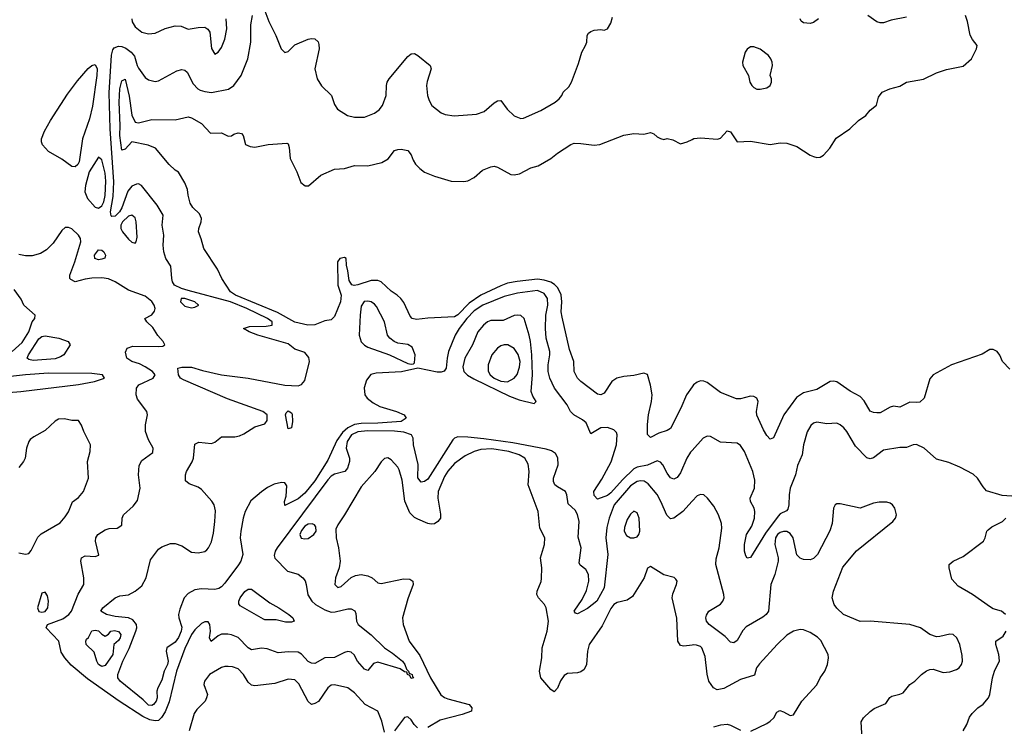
# Model space of a CAD drawing. Header units: inches. Extents: x 2001573 to 2220545, y 644482 to 846830.
# Tile 492 of 656: x 2125956 to 2131877, y 771078 to 775325. Entities that reach past the tile are written whole.
import ezdxf

# ---------------------------------------------------------------- set-up
doc = ezdxf.new("R2010")
doc.units = ezdxf.units.IN
doc.header["$MEASUREMENT"] = 0
doc.layers.add('C1727', color=7, linetype='Continuous')
doc.layers.add('C1737', color=7, linetype='Continuous')

msp = doc.modelspace()

# ---------------------------------------------------------------- linework, layer by layer
at = {"layer": 'C1727', "color": 5}
for points, elevation in [([(2127417.3, 775410), (2127454.2, 775314.2), (2127496.9, 775230), (2127527.4, 775150), (2127550, 775128), (2127570, 775134), (2127610, 775174.9), (2127690, 775208), (2127710, 775213), (2127730, 775210.6), (2127750, 775191), (2127755.8, 775175.8), (2127757, 775150), (2127731.7, 775030), (2127744.2, 774970), (2127770, 774928), (2127830.2, 774870.2), (2127850, 774814.8), (2127867.4, 774787.4), (2127927.3, 774750), (2127970, 774740.2), (2128030, 774738.3), (2128090, 774763.7), (2128117.2, 774782.8), (2128138.2, 774810), (2128158.9, 774870), (2128160.9, 774930), (2128166.4, 774950), (2128178.8, 774970), (2128290, 775103.7), (2128310, 775120.3), (2128330, 775121.3), (2128350.2, 775110.2), (2128423.7, 775050), (2128431.1, 775030), (2128406.5, 774953.5), (2128403.2, 774930), (2128409.4, 774869.4), (2128419.1, 774839.1), (2128435.3, 774810), (2128490, 774765.7), (2128515.6, 774755.6), (2128567.8, 774747.8), (2128703.7, 774756.3), (2128750, 774772.9), (2128810, 774826.3), (2128830, 774838.3), (2128850, 774838.7), (2128887.9, 774787.9), (2128930, 774746.5), (2128970, 774731.8), (2128986.6, 774733.4), (2129090, 774779), (2129176.9, 774830), (2129199.6, 774850), (2129216.2, 774870), (2129223.7, 774890), (2129257.5, 774922.5), (2129274.7, 774950), (2129317.4, 775062.6), (2129336.9, 775130), (2129359.3, 775170), (2129366, 775190), (2129369.2, 775230), (2129376.5, 775243.5), (2129390, 775254.8), (2129410, 775262.8), (2129450, 775266.8), (2129470, 775262.8), (2129490, 775271), (2129510, 775304.7), (2129520.5, 775339.5)], 240), ([(2130000, 772736.3), (2129990, 772725.1), (2129968.4, 772690), (2129930, 772601.3), (2129910, 772572.6), (2129890, 772563.1), (2129870, 772572.4), (2129850, 772599.8), (2129824.4, 772650), (2129810, 772666.6), (2129790, 772674.4), (2129732.4, 772647.6), (2129670, 772635.4), (2129650, 772624.9), (2129580.7, 772559.3), (2129510, 772481.2), (2129490, 772465.6), (2129430, 772443.7), (2129410, 772464.5), (2129408.8, 772490), (2129456.3, 772563.7), (2129512.9, 772667.1), (2129545.4, 772770), (2129549.7, 772830), (2129544.4, 772844.4), (2129530, 772859.7), (2129490, 772874.8), (2129450, 772871.9), (2129390, 772836.9), (2129362, 772902), (2129340.6, 772920.6), (2129289.2, 772950), (2129268.5, 772970), (2129247.9, 773010), (2129171.4, 773111.4), (2129144.5, 773170), (2129135, 773210), (2129134.5, 773250), (2129144.3, 773310), (2129143.2, 773330), (2129122.6, 773410), (2129117.9, 773470), (2129120.7, 773550), (2129132.8, 773610), (2129130.4, 773650), (2129110, 773679.5), (2129070, 773696.6), (2128950, 773681.7), (2128870, 773661.8), (2128741.8, 773610), (2128690, 773575.1), (2128644.2, 773530), (2128599.1, 773470), (2128575.7, 773430), (2128534.4, 773330), (2128526.1, 773290), (2128521.3, 773230), (2128508, 773212), (2128490, 773206.4), (2128467.2, 773207.2), (2128350, 773229.7), (2128251.8, 773208.2), (2128099.1, 773200.9), (2128068.1, 773191.9), (2128042.1, 773157.9), (2128028.5, 773111.5), (2128031.3, 773070), (2128044.8, 773050), (2128081.4, 773021.4), (2128121.2, 773001.2), (2128221.7, 772970), (2128268.7, 772950), (2128280.5, 772930), (2128250.1, 772909.9), (2128110, 772899.3), (2128010, 772898.7), (2127970, 772891.4), (2127928.3, 772871.7), (2127896.6, 772843.4), (2127863.4, 772796.6), (2127810, 772677.7), (2127730, 772552.9), (2127670, 772478.9), (2127630, 772446), (2127550, 772406), (2127548.8, 772428.8), (2127559, 772461), (2127563.2, 772523.2), (2127550, 772541.6), (2127530, 772544.3), (2127487, 772533), (2127447, 772513), (2127410, 772488.4), (2127346.6, 772433.4), (2127311.1, 772370), (2127300.1, 772330), (2127285.1, 772250), (2127282.5, 772210), (2127298.2, 772110), (2127285.5, 772070), (2127271.4, 772048.6), (2127190, 771939.2), (2127170, 771916.3), (2127154.1, 771905.9), (2127130, 771899.9), (2127050, 771904.3), (2127010, 771897.8), (2126970, 771876.8), (2126945.2, 771850), (2126918.3, 771781.6), (2126911.6, 771750), (2126912.9, 771730), (2126930, 771674.8), (2126926.4, 771650), (2126910, 771612.5), (2126890, 771584.7), (2126840.9, 771550), (2126836.9, 771530), (2126848.3, 771470), (2126845.1, 771450), (2126825, 771410), (2126810, 771355.6), (2126786.2, 771310), (2126781.2, 771290), (2126782.6, 771250), (2126776.3, 771230), (2126759.6, 771210), (2126750, 771203.2), (2126730, 771205.2), (2126698, 771238), (2126560.7, 771350), (2126546.2, 771370), (2126546.5, 771390), (2126575.9, 771470), (2126613.3, 771546.7), (2126653.6, 771650), (2126660.2, 771670), (2126658.7, 771690), (2126637.1, 771717.1), (2126610, 771729.3), (2126530, 771738.3), (2126477, 771750), (2126444.2, 771770), (2126455.6, 771790), (2126530, 771850.3), (2126557.6, 771862.4), (2126610, 771868.6), (2126650, 771890.7), (2126690, 771922.6), (2126716.4, 771970), (2126742, 772078), (2126790, 772142), (2126810, 772156.5), (2126863.5, 772176.5), (2126890, 772177.2), (2126930, 772162.6), (2126990, 772124.6), (2127030, 772119.8), (2127070, 772129.4), (2127081.4, 772138.6), (2127092.3, 772150), (2127110, 772186.7), (2127121.9, 772238.1), (2127130.3, 772310), (2127132.6, 772372.6), (2127124.5, 772410), (2127111.6, 772431.6), (2127050, 772501.8), (2127030, 772514.8), (2126974.5, 772534.5), (2126953.1, 772553.1), (2126952.6, 772590), (2126958.5, 772610), (2126993, 772667), (2127000.7, 772690), (2127010, 772774.8), (2127033.4, 772786.6), (2127110, 772777), (2127130, 772786.4), (2127170, 772818.4), (2127250, 772818), (2127276.9, 772823.1), (2127304.8, 772835.2), (2127370, 772878.7), (2127430, 772895.8), (2127443.7, 772916.3), (2127443.5, 772950), (2127418, 772970), (2127205.7, 773045.7), (2126940.2, 773160.2), (2126923.7, 773170), (2126911.6, 773190), (2126907.3, 773230), (2126930, 773236.8), (2126990, 773236.6), (2127055.8, 773215.8), (2127170, 773190.8), (2127330, 773171.2), (2127550, 773128.8), (2127630, 773124.2), (2127650, 773132.8), (2127670, 773157.1), (2127698.8, 773270), (2127694.5, 773294.5), (2127670, 773325.6), (2127610, 773345.4), (2127570, 773377.8), (2127388.2, 773430), (2127335.1, 773450), (2127302, 773470), (2127338, 773482), (2127437.3, 773482.7), (2127475.1, 773490), (2127473.3, 773510), (2127446, 773530), (2127322.8, 773590), (2127223.9, 773630), (2126970, 773697.1), (2126928.6, 773710), (2126886.4, 773730), (2126875.3, 773750), (2126870.7, 773770), (2126864.6, 773844.6), (2126834, 773890), (2126821.8, 773930), (2126818.6, 773970), (2126822.6, 774030), (2126813.5, 774090), (2126818.7, 774150), (2126782.5, 774210), (2126688.5, 774328.5), (2126670, 774338.4), (2126657.5, 774337.5), (2126630, 774323.9), (2126606.3, 774293.7), (2126570, 774193.8), (2126556.4, 774170), (2126530, 774143.5), (2126510, 774142.4), (2126505.9, 774145.9), (2126501.7, 774170), (2126517.2, 774262.8), (2126522.7, 774350), (2126499.6, 774670), (2126494.3, 774885.7), (2126508, 775112), (2126515.8, 775144.2), (2126524.2, 775155.8), (2126550, 775165.6), (2126570, 775164.4), (2126593.6, 775153.6), (2126625.3, 775130), (2126646.4, 775106.4), (2126661.6, 775050), (2126670, 775034), (2126710, 774978), (2126730, 774963.1), (2126770, 774954.4), (2126790, 774957.6), (2126901.8, 775018.2), (2126930, 775026.3), (2126950, 775021), (2126963.2, 775010), (2126999.1, 774939.1), (2127026.5, 774910), (2127041.9, 774901.9), (2127070, 774892.5), (2127110, 774888.1), (2127212.1, 774907.9), (2127244, 774930), (2127286.9, 774990), (2127327.6, 775090), (2127345.2, 775190), (2127345.9, 775294.1), (2127356.4, 775350)], 240), ([(2126630.5, 775330.5), (2126632.5, 775312.4), (2126650, 775281.2), (2126690, 775251), (2126730, 775240.2), (2126770, 775244.2), (2126830, 775271.5), (2126890, 775288.6), (2126927.1, 775287.1), (2126970, 775267.7), (2127030, 775278.5), (2127070, 775280.3), (2127088.2, 775268.2), (2127098.5, 775250), (2127110, 775151.3), (2127130, 775117.3), (2127150, 775130.5), (2127170, 775157.1), (2127190, 775207.3), (2127201.1, 775270), (2127198.5, 775330)], 260), ([(2130000, 773118.4), (2129965.3, 773070), (2129932.6, 772990), (2129870, 772867.8), (2129850, 772855.4), (2129800.2, 772839.8), (2129750, 772814), (2129731.5, 772831.5), (2129731.1, 772891.1), (2129738.5, 772950), (2129756.5, 773030), (2129759.9, 773070), (2129750, 773129.3), (2129731.6, 773191.6), (2129710, 773201.3), (2129650, 773185.6), (2129590, 773179.7), (2129547.3, 773170), (2129517, 773150), (2129470, 773079.7), (2129450, 773069.7), (2129430, 773073.6), (2129329.7, 773150), (2129311.3, 773170), (2129291.3, 773210), (2129288.7, 773270), (2129262.5, 773342.5), (2129217.3, 773537.3), (2129212.8, 773570), (2129215.9, 773630), (2129211.8, 773671.8), (2129192.8, 773712.8), (2129173, 773733), (2129150, 773746.7), (2129110, 773760.5), (2129070, 773766.3), (2128947.8, 773752.2), (2128890, 773740.8), (2128850, 773726.5), (2128730, 773668.5), (2128659.3, 773620.7), (2128590, 773551.6), (2128570, 773539.6), (2128410.9, 773530.9), (2128342.2, 773522.2), (2128317, 773530), (2128303.9, 773543.9), (2128265.9, 773625.9), (2128248.4, 773650), (2128226.6, 773670), (2128190, 773692.7), (2128129.4, 773749.4), (2128110, 773757.3), (2128070, 773758.1), (2127990, 773731.7), (2127968, 773728), (2127952.5, 773732.5), (2127937.2, 773757.2), (2127930, 773815.3), (2127920.5, 773850), (2127918.7, 773890), (2127910, 773896.4), (2127882, 773890), (2127866.9, 773870), (2127868.5, 773730), (2127889, 773670), (2127884.6, 773630), (2127850, 773541.2), (2127830, 773520.9), (2127790, 773515.1), (2127730, 773491.3), (2127689, 773490), (2127610, 773506.7), (2127505.7, 773565.7), (2127253.8, 773670), (2127224.4, 773690), (2127170.8, 773770), (2127146.3, 773826.3), (2127062.7, 773950), (2127047.8, 774007.8), (2127031.5, 774050), (2127032.8, 774070), (2127047.9, 774110), (2127049, 774130), (2127037.3, 774157.3), (2126996.8, 774196.8), (2126981.4, 774221.4), (2126968.1, 774270), (2126964.2, 774304.2), (2126950, 774345.2), (2126910, 774409), (2126890, 774421.2), (2126855.2, 774455.2), (2126772.9, 774552.9), (2126729, 774570), (2126630, 774590.8), (2126590, 774547), (2126570, 774541.2), (2126557.1, 774630), (2126559.3, 774690), (2126553.2, 774830), (2126559, 774910), (2126567.7, 774950), (2126570, 774957.6), (2126590, 774968), (2126613.6, 774866.4), (2126630.9, 774750.9), (2126650, 774708.8), (2126670, 774704.2), (2126750, 774726), (2126890, 774723.1), (2126970, 774740.4), (2126990, 774736), (2127050, 774700.8), (2127103.4, 774643.4), (2127170, 774644.4), (2127210, 774624.9), (2127230, 774628), (2127242.7, 774637.3), (2127270, 774645.7), (2127290, 774640.3), (2127299.5, 774630), (2127314, 774574), (2127342.3, 774562.3), (2127370, 774558.7), (2127450, 774575.8), (2127562, 774582), (2127570, 774578), (2127577.3, 774557.3), (2127582.3, 774490), (2127623, 774410), (2127646.3, 774346.3), (2127673, 774327), (2127693.1, 774326.9), (2127767.3, 774390), (2127850, 774427.6), (2127910, 774430.2), (2127970, 774448.9), (2128050, 774446.8), (2128133.7, 774466.3), (2128171.1, 774488.9), (2128210, 774538), (2128230, 774544.4), (2128250, 774546.7), (2128290, 774539.5), (2128310, 774513), (2128321.4, 774481.4), (2128337.1, 774457.1), (2128361.3, 774430), (2128390, 774408.9), (2128450, 774384.4), (2128550, 774355.5), (2128627.6, 774352.4), (2128650, 774357.1), (2128690, 774377.1), (2128740.1, 774419.9), (2128790, 774440.7), (2128810, 774444), (2128830, 774438), (2128910, 774395.3), (2128930, 774392), (2128961.7, 774398.3), (2129030, 774435.5), (2129073.6, 774446.4), (2129150, 774490.4), (2129190, 774523), (2129270, 774574), (2129290, 774582), (2129330, 774581.6), (2129410, 774570.4), (2129445.8, 774574.2), (2129590, 774630.4), (2129650, 774640.5), (2129710, 774637.3), (2129750, 774646.8), (2129770, 774638.8), (2129790, 774621), (2129810, 774611), (2129830, 774606), (2129850, 774610.8), (2129883.5, 774603.5), (2129930, 774578), (2129970, 774590.7), (2130000, 774605.4)], 220), ([(2130000, 772430.9), (2129944.4, 772370), (2129890, 772329.7), (2129870, 772325.1), (2129847, 772347), (2129812.5, 772430), (2129790, 772472.3), (2129736, 772536), (2129711.1, 772551.1), (2129690, 772554.2), (2129670, 772549.4), (2129630, 772523.7), (2129531, 772410), (2129500.7, 772330), (2129487.9, 772272.1), (2129481.2, 772210), (2129492.8, 772110), (2129470.7, 771910), (2129427.2, 771830), (2129370, 771785.3), (2129310, 771755.1), (2129297.5, 771757.5), (2129291.3, 771770), (2129339.5, 771840.5), (2129365.5, 771894.5), (2129378.5, 771950), (2129376.6, 771990), (2129361.5, 772021.5), (2129325.9, 772045.9), (2129320, 772060), (2129333.5, 772150), (2129314.7, 772214.7), (2129319.9, 772310), (2129310.9, 772350.9), (2129296.4, 772376.4), (2129254.7, 772414.7), (2129245.6, 772470), (2129237.8, 772490), (2129190, 772516.5), (2129174.6, 772530), (2129165.4, 772550), (2129166.7, 772570), (2129194, 772650), (2129192.4, 772692.4), (2129178.5, 772718.5), (2129153.9, 772733.9), (2129123, 772743), (2128921.4, 772781.4), (2128746.2, 772806.2), (2128650, 772816.2), (2128590, 772817.1), (2128570.1, 772809.9), (2128561, 772799), (2128410, 772564.1), (2128390, 772549.8), (2128370, 772545.4), (2128350.9, 772570.9), (2128351.6, 772651.6), (2128325.2, 772770), (2128321.5, 772810), (2128311.6, 772830), (2128265.5, 772845.5), (2128210, 772851.4), (2128050, 772853.8), (2127990, 772848.3), (2127952.1, 772830), (2127925.4, 772790), (2127919.6, 772750), (2127939.6, 772690), (2127939, 772670), (2127927.8, 772630), (2127910.8, 772609.2), (2127850, 772593.7), (2127830, 772581), (2127810, 772559.9), (2127505.2, 772150), (2127492.9, 772130), (2127485.6, 772105.6), (2127490, 772088.9), (2127566, 772010), (2127630, 771992.7), (2127659.5, 771970), (2127671.8, 771951.8), (2127678.5, 771930), (2127687.8, 771867.8), (2127712.2, 771830), (2127735.5, 771810), (2127790, 771777.6), (2127830, 771764.8), (2127853.8, 771766.1), (2127930, 771784.7), (2127950, 771783.9), (2127971.7, 771771.7), (2127977, 771757), (2127980.6, 771710), (2127992.3, 771690), (2128070, 771628.6), (2128149.7, 771549.7), (2128198.1, 771518.1), (2128258.3, 771470), (2128271.9, 771450), (2128281.7, 771421.7), (2128294.7, 771410), (2128298, 771398), (2128315.5, 771390), (2128317.6, 771377.6), (2128326.8, 771370), (2128310, 771366.3), (2128302.6, 771382.6), (2128287.9, 771390), (2128283.3, 771403.3), (2128270, 771406.3), (2128243.8, 771423.8), (2128110, 771464.1), (2128083.3, 771456.6), (2128050, 771413.3), (2128030, 771421.1), (2127986.6, 771470), (2127966.9, 771506.9), (2127950, 771523.9), (2127930, 771527.3), (2127910, 771521), (2127850, 771491.8), (2127790, 771489.8), (2127730, 771455.8), (2127710, 771456.8), (2127690, 771466.8), (2127650, 771512.3), (2127630, 771523.1), (2127570, 771525), (2127510, 771519.4), (2127443.5, 771543.5), (2127410, 771547.8), (2127350, 771538), (2127330, 771550.7), (2127270, 771612), (2127230, 771628.6), (2127207.2, 771632.8), (2127168.6, 771631.4), (2127150, 771622), (2127108.3, 771588.3), (2127097, 771610), (2127103.6, 771650), (2127099.5, 771690), (2127090, 771705.2), (2127070, 771705.6), (2127050, 771695.6), (2127010, 771658.9), (2126990, 771629.8), (2126950, 771546.2), (2126898.3, 771410), (2126855.3, 771224.7), (2126830, 771165.7), (2126808.4, 771131.6), (2126790, 771113.2), (2126770, 771110.5), (2126737.7, 771117.7), (2126696.8, 771136.8), (2126554.5, 771230), (2126364.4, 771364.4), (2126265.6, 771445.6), (2126227, 771490), (2126204.7, 771524.7), (2126190.6, 771590), (2126115, 771670), (2126122.6, 771690), (2126215.9, 771724.1), (2126250.7, 771749.3), (2126267.8, 771770), (2126308.1, 771871.9), (2126341.6, 771930), (2126342.4, 771970), (2126324.1, 772070), (2126327.1, 772090), (2126350, 772102.3), (2126410, 772098), (2126432.5, 772107.5), (2126411.3, 772190), (2126414.7, 772210), (2126426.3, 772230), (2126470, 772259.5), (2126493.7, 772266.3), (2126542, 772270), (2126570, 772287.7), (2126571.2, 772330), (2126581.1, 772350), (2126639.2, 772400.8), (2126664.7, 772435.2), (2126681.1, 772510), (2126669.8, 772590), (2126673.5, 772646.5), (2126690, 772674.9), (2126755.9, 772724.1), (2126759.3, 772750), (2126730, 772799.3), (2126712.8, 772850), (2126712.6, 772890), (2126724, 772950), (2126719.7, 772970), (2126665, 773045), (2126656.8, 773070), (2126657.5, 773110), (2126672.9, 773130), (2126758.2, 773170), (2126770.7, 773190), (2126755.2, 773210), (2126710, 773238.6), (2126676.1, 773256.1), (2126631, 773270), (2126600.4, 773290), (2126592.8, 773327.2), (2126601.6, 773350), (2126637.2, 773362.8), (2126790, 773360.2), (2126816.6, 773363.4), (2126829.2, 773370), (2126819.3, 773390), (2126786.2, 773426.2), (2126755.6, 773475.6), (2126721.2, 773510), (2126709, 773530), (2126750, 773551.9), (2126766.5, 773573.5), (2126769.9, 773590), (2126765, 773610), (2126751.4, 773631.4), (2126710, 773664.2), (2126610, 773699.9), (2126530, 773749.4), (2126490, 773767.2), (2126450, 773774), (2126389.3, 773770.7), (2126350, 773765.7), (2126290, 773749.9), (2126263.1, 773763.1), (2126256.8, 773770), (2126256.5, 773790), (2126286.9, 773870), (2126323.2, 773990), (2126321.2, 774010), (2126310, 774029.7), (2126270, 774067.6), (2126250, 774076.9), (2126230, 774075.1), (2126210, 774058.7), (2126157.7, 773982.3), (2126117.9, 773942.1), (2126080.3, 773919.7), (2126030, 773906.4), (2125990, 773906.3), (2125950, 773914.7)], 260), ([(2125910, 773330.5), (2125970, 773384.7), (2126011.8, 773450), (2126030, 773508.7), (2126047, 773530), (2126049.3, 773550), (2125981.2, 773610), (2125965.6, 773645.6), (2125923.2, 773703.2)], 280), ([(2125688.1, 773068.1), (2125963.7, 773090), (2126310, 773133.1), (2126406, 773150), (2126466.6, 773170), (2126453.2, 773190), (2126390, 773199.5), (2126130, 773199.9), (2125990, 773190.3), (2125828.2, 773171.8)], 280), ([(2125950, 772121.1), (2125990, 772113), (2126010, 772117.3), (2126024.4, 772135.6), (2126064.7, 772215.3), (2126085.1, 772234.9), (2126198.6, 772301.4), (2126230, 772337.1), (2126250, 772368), (2126273.5, 772426.5), (2126310, 772454), (2126340.5, 772490), (2126369.7, 772570), (2126364.5, 772670), (2126379.7, 772730), (2126382.4, 772770), (2126341.6, 772850), (2126327.5, 772887.5), (2126310, 772915.3), (2126270, 772916), (2126226.3, 772926.3), (2126190, 772924.5), (2126170, 772912), (2126110, 772856.2), (2126041.3, 772818.7), (2126018.9, 772801.1), (2126010.3, 772789.7), (2125997, 772750), (2125988.4, 772690), (2125979.3, 772670), (2125950, 772632.7)], 280), ([(2130000, 771566.8), (2129950, 771559.8), (2129930, 771564.2), (2129913.3, 771590), (2129907.2, 771727.2), (2129880.5, 771850), (2129884.7, 771875.3), (2129906.6, 771930), (2129909.2, 771950), (2129902.7, 771962.7), (2129892, 771972), (2129830, 771989.5), (2129750, 772038), (2129731.3, 772028.7), (2129710.7, 771970), (2129642.2, 771857.8), (2129610, 771836.4), (2129550, 771822.8), (2129530, 771809.8), (2129510, 771785.7), (2129458.2, 771681.8), (2129380.3, 771570), (2129371.1, 771528.9), (2129365.2, 771450), (2129350, 771418.9), (2129330, 771404.8), (2129310, 771399.3), (2129250, 771395.7), (2129230, 771384.2), (2129207.8, 771352.2), (2129190, 771307), (2129170, 771285.6), (2129150, 771298.9), (2129090, 771369.8), (2129081.5, 771410), (2129096.5, 771490), (2129098.8, 771550), (2129127.9, 771650), (2129136.5, 771710), (2129123, 771790), (2129111.3, 771810), (2129075.1, 771850), (2129066, 771870), (2129067.3, 771890), (2129091.1, 771948.9), (2129093.9, 771966.1), (2129095.4, 772030), (2129088.8, 772090), (2129112.7, 772170), (2129113.6, 772210), (2129084.4, 772270), (2129073.3, 772370), (2129012.9, 772530), (2129019.3, 772610), (2129014.1, 772654.1), (2128993.3, 772690), (2128959.2, 772710), (2128898.5, 772730), (2128794.6, 772745.4), (2128730, 772742), (2128690, 772729.9), (2128635.4, 772704.6), (2128570, 772657.4), (2128530, 772610.7), (2128510, 772578.7), (2128472.4, 772490), (2128470.7, 772450), (2128486.7, 772353.3), (2128486.3, 772330), (2128470, 772308.5), (2128450, 772295.4), (2128430, 772292.3), (2128410, 772296.4), (2128350, 772322.6), (2128330, 772333.5), (2128301.4, 772361.4), (2128271.9, 772431.9), (2128256.7, 772556.7), (2128238.8, 772618.8), (2128230, 772635.6), (2128190, 772680.5), (2128170, 772691.5), (2128150, 772686.9), (2128130, 772666.9), (2128091.1, 772610), (2128010, 772517.2), (2127910, 772349.7), (2127868.2, 772290), (2127857.3, 772262.7), (2127859.6, 772210), (2127873.7, 772150), (2127882.3, 772070), (2127876.9, 772030), (2127854.4, 771970), (2127852, 771930), (2127870, 771912), (2127890, 771918.3), (2127950, 771973.1), (2127974.6, 771985.4), (2128010, 771991.3), (2128050, 771983.1), (2128074.9, 771970), (2128110, 771941.3), (2128130, 771936.5), (2128264.6, 771964.6), (2128302.4, 771962.4), (2128320.7, 771950), (2128323, 771930), (2128290, 771845.2), (2128257.4, 771730), (2128261.1, 771690), (2128298.6, 771590), (2128363, 771503), (2128426.5, 771370), (2128488.3, 771268.3), (2128510, 771251), (2128530, 771242.7), (2128658.7, 771210), (2128676, 771190), (2128672.2, 771170), (2128617.3, 771150), (2128484.1, 771115.9), (2128410, 771070.8)], 280), ([(2128150, 771042), (2128134.4, 771110), (2128110, 771168.6), (2128033.3, 771210), (2127970, 771279.2), (2127930, 771309.8), (2127850, 771327.3), (2127830, 771324.8), (2127810, 771309.7), (2127752.4, 771227.6), (2127730, 771214.5), (2127710, 771209.8), (2127690, 771226.3), (2127634.2, 771334.2), (2127610, 771356.5), (2127570, 771362.2), (2127490, 771335.6), (2127370, 771321.3), (2127350, 771326), (2127330, 771344.2), (2127302.2, 771390), (2127270, 771423.5), (2127235.4, 771435.4), (2127210, 771438.5), (2127190, 771438.5), (2127170, 771432.4), (2127097.8, 771390), (2127066.3, 771350), (2127063.1, 771330), (2127084.4, 771270), (2127079.5, 771250), (2127070.3, 771230), (2127020.7, 771179.3), (2127004.6, 771155.4), (2126976, 771050)], 280), ([(2128349, 771069), (2128327.8, 771090), (2128310, 771118), (2128290, 771135.1), (2128270, 771131.8), (2128210, 771051.2)], 280)]:
    msp.add_lwpolyline(points, dxfattribs=dict(at, elevation=elevation))
for points, elevation in [([(2126290, 774440.8), (2126270, 774443.4), (2126210, 774486.7), (2126130, 774532.2), (2126093.4, 774573.4), (2126086.5, 774590), (2126086.9, 774610), (2126105.1, 774654.9), (2126141.4, 774718.6), (2126243.1, 774876.9), (2126302.9, 774957.1), (2126368.6, 775031.4), (2126390, 775050.2), (2126410, 775056.1), (2126421.1, 775030), (2126420.3, 774990), (2126393.8, 774806.2), (2126375.7, 774730), (2126333.5, 774610), (2126313.8, 774470), (2126306, 774454)], 240), ([(2126430, 774498), (2126373, 774410), (2126351.3, 774328.7), (2126348.3, 774290), (2126364.5, 774250), (2126410, 774198.1), (2126430, 774192.4), (2126450, 774205.4), (2126461.1, 774230), (2126470, 774268.9), (2126474.8, 774354.8), (2126470, 774402), (2126450, 774483.7)], 260), ([(2126630, 774149.8), (2126610, 774145), (2126574.4, 774110), (2126564.8, 774090), (2126564, 774070), (2126574.3, 774050), (2126610, 774006.2), (2126630, 773987.2), (2126650, 773982.6), (2126656.9, 773990), (2126662.6, 774017.4), (2126657.3, 774110), (2126650, 774134)], 260), ([(2126430, 773882.5), (2126408.6, 773890), (2126406.6, 773910), (2126430, 773942.2), (2126450, 773940.2), (2126461.5, 773930), (2126472.4, 773910), (2126468.6, 773891.4), (2126450, 773885.3)], 240), ([(2126926, 773650), (2126922, 773630), (2126950, 773604.1), (2126990, 773592.3), (2127010, 773596.5), (2127030, 773608.1), (2127032.6, 773610), (2127030, 773611.8), (2127008.6, 773630), (2126950, 773649.2)], 260), ([(2128050, 773634.3), (2128028, 773632), (2128010, 773602.4), (2128003.1, 773550), (2127998, 773430), (2128010, 773388), (2128028.7, 773368.7), (2128050, 773356.5), (2128179.7, 773310), (2128290, 773259.7), (2128310, 773253.8), (2128324.2, 773255.8), (2128330, 773262.8), (2128334.8, 773310), (2128316, 773356), (2128290, 773373.2), (2128230, 773380.1), (2128208.1, 773390), (2128181.4, 773410), (2128168.6, 773430), (2128149.9, 773510), (2128100.9, 773600.9), (2128090, 773615.5), (2128070, 773629.8)], 240), ([(2128950, 773549.8), (2128930, 773546.6), (2128863.8, 773516.2), (2128790, 773516.2), (2128770, 773509.8), (2128744.7, 773490), (2128711.2, 773448.8), (2128679.2, 773370), (2128632.2, 773290), (2128621.2, 773238.8), (2128627.3, 773210), (2128649.3, 773189.3), (2128686.3, 773166.3), (2128902.1, 773062.1), (2128959.4, 773039.4), (2129050, 773018.7), (2129061.3, 773030), (2129041.7, 773061.7), (2129031.7, 773090), (2129039.7, 773190), (2129035.9, 773310), (2129026.9, 773390), (2129019.9, 773430), (2128989.8, 773529.8), (2128970, 773547.1)], 260), ([(2126036.5, 773276.5), (2126010, 773281.8), (2126000.9, 773290), (2126008.6, 773310), (2126070, 773407.3), (2126090, 773421.3), (2126110, 773424.2), (2126190.4, 773410), (2126220.3, 773400.3), (2126247, 773390), (2126258.9, 773370), (2126221.1, 773310), (2126202, 773298), (2126170, 773287.5)], 260), ([(2128870, 773371.3), (2128850, 773365.7), (2128830, 773351.7), (2128795.4, 773310), (2128773.4, 773250), (2128773.2, 773213.2), (2128785.2, 773190), (2128809.4, 773170), (2128850, 773151.9), (2128890, 773148.3), (2128929.7, 773170), (2128947.3, 773192.7), (2128962.6, 773237.4), (2128966.2, 773270), (2128953.8, 773313.8), (2128930, 773349.8), (2128891.1, 773371.1)], 280), ([(2127570, 772866.3), (2127553.8, 772950), (2127558, 772962), (2127570, 772974.9), (2127590, 772963.1), (2127594.6, 772954.6), (2127596.6, 772910), (2127590, 772871.8)], 220), ([(2129650, 772371.2), (2129630, 772353.6), (2129610, 772320.7), (2129593.7, 772273.7), (2129592, 772250), (2129605.8, 772225.8), (2129630, 772210.4), (2129650, 772210.5), (2129670, 772217.3), (2129679.5, 772230), (2129684.7, 772250), (2129681.5, 772330), (2129670, 772360.7)], 280), ([(2127715.3, 772295.3), (2127690, 772293.6), (2127670, 772280.3), (2127650, 772255.8), (2127639.7, 772230), (2127648.3, 772208.3), (2127670, 772204), (2127690, 772207.9), (2127725.6, 772230), (2127738, 772250), (2127737.5, 772277.5), (2127729.7, 772289.7)], 280), ([(2126110, 771885.2), (2126090, 771879), (2126063.1, 771790), (2126070, 771768.5), (2126090, 771764.2), (2126110, 771768.1), (2126124.7, 771790), (2126129.6, 771829.6), (2126123.3, 771863.3)], 280), ([(2127590, 771704.5), (2127555.1, 771704.9), (2127497.9, 771717.9), (2127430, 771718), (2127421.8, 771721.8), (2127281.8, 771801.8), (2127274.1, 771814.1), (2127274.2, 771830), (2127281.8, 771850), (2127310, 771888.4), (2127330, 771902.2), (2127350, 771903.2), (2127459.7, 771819.7), (2127515.3, 771790), (2127573.7, 771750), (2127597.6, 771730), (2127607.3, 771710)], 240), ([(2126470, 771620.4), (2126490, 771632), (2126504.4, 771650), (2126525.7, 771654.3), (2126550, 771648.4), (2126564.1, 771630), (2126560.4, 771610), (2126550, 771592.9), (2126522, 771570), (2126515.7, 771510), (2126470, 771442.9), (2126450, 771438.4), (2126429.3, 771450), (2126418.9, 771470), (2126404.5, 771524.5), (2126356, 771570), (2126353.2, 771590), (2126358, 771602), (2126370, 771612), (2126388.9, 771651.1), (2126410, 771655), (2126430, 771651), (2126450, 771631.8)], 240)]:
    msp.add_lwpolyline(points, close=True, dxfattribs=dict(at, elevation=elevation))
at = {"layer": 'C1737', "color": 5}
for points, elevation in [([(2130000, 774605.4), (2130010.5, 774610.5), (2130050, 774614.9), (2130152.9, 774607.1), (2130170, 774613.4), (2130210, 774657.3), (2130230, 774650.7), (2130270, 774590.8), (2130350, 774594.4), (2130470, 774575.3), (2130530, 774585.7), (2130570, 774583.7), (2130630, 774562.4), (2130710, 774510.6), (2130730, 774502), (2130750, 774497.3), (2130770, 774498.8), (2130790, 774511), (2130827.5, 774552.5), (2130866.5, 774613.5), (2130949.2, 774670), (2131000.1, 774719.9), (2131044, 774750), (2131070, 774781), (2131109, 774811), (2131120.1, 774859.9), (2131142, 774890), (2131188, 774910), (2131250, 774924.9), (2131290, 774950.4), (2131391.6, 774968.4), (2131470, 775004.9), (2131530, 775026), (2131630, 775045.3), (2131680.9, 775090), (2131709.2, 775150), (2131713.2, 775170), (2131685.4, 775205.4), (2131671.5, 775231.5), (2131655.2, 775315.2), (2131643, 775350)], 220), ([(2130759.3, 775330), (2130730, 775307.8), (2130710, 775302.4), (2130670, 775306.6), (2130656.5, 775316.5), (2130649.3, 775330)], 220), ([(2131290, 775340.4), (2131197.3, 775322.7), (2131150, 775306.6), (2131130, 775306.3), (2131110, 775312.3), (2131056, 775350)], 220), ([(2131910, 773224), (2131866, 773270), (2131850, 773308.7), (2131835.1, 773330), (2131810, 773343.7), (2131790, 773343.7), (2131744.5, 773315.5), (2131558.9, 773250), (2131450, 773190.8), (2131430, 773166.6), (2131394.9, 773050), (2131370, 773026.9), (2131350, 773023.5), (2131310, 773026.9), (2131250, 772996.8), (2131210, 773002.3), (2131190, 772996.8), (2131130, 772963.1), (2131110, 772961.4), (2131090, 772963.5), (2131070, 772972.6), (2131034.2, 773034.2), (2131010, 773060.7), (2130950, 773092.5), (2130870, 773147.7), (2130850, 773152.8), (2130830, 773150.8), (2130750, 773102.4), (2130670, 773081.6), (2130626.6, 773053.4), (2130552.2, 772950), (2130490, 772812.3), (2130470, 772803.7), (2130450, 772825.1), (2130430, 772859.7), (2130388.9, 772948.9), (2130387, 772970), (2130397.3, 773030), (2130389.7, 773050), (2130370, 773060.6), (2130350, 773061.7), (2130290, 773046.1), (2130266.6, 773046.6), (2130170, 773083.7), (2130090, 773143.9), (2130070, 773153.2), (2130050, 773154.1), (2130030, 773146.5), (2130008.3, 773130), (2130000, 773118.4)], 220), ([(2131950, 772459.5), (2131865.4, 772465.4), (2131770, 772494), (2131750, 772517), (2131717, 772570), (2131690, 772593.6), (2131610, 772635.1), (2131543.1, 772663.1), (2131470, 772683.6), (2131394.5, 772750), (2131350, 772771.3), (2131330, 772769.6), (2131290, 772753.7), (2131250, 772754.4), (2131150, 772737.7), (2131090, 772692.6), (2131070, 772685.4), (2131050, 772692.6), (2130981.4, 772761.4), (2130930, 772849.7), (2130912, 772872), (2130890, 772889.6), (2130870, 772900.5), (2130810, 772896.3), (2130750, 772906.9), (2130730, 772900.4), (2130713.5, 772886.5), (2130692.3, 772847.7), (2130670.2, 772770), (2130661.6, 772710), (2130633.7, 772646.3), (2130621.4, 772590), (2130590.2, 772510), (2130582.7, 772470), (2130582.2, 772410), (2130575.8, 772384.2), (2130566.6, 772373.4), (2130530, 772354.4), (2130518.2, 772341.8), (2130441, 772239), (2130350, 772092.7), (2130330, 772089), (2130323, 772103), (2130314.7, 772130), (2130315.3, 772170), (2130327.4, 772230), (2130358.7, 772281.3), (2130374.2, 772330), (2130377.3, 772370), (2130372.3, 772390), (2130351.9, 772430), (2130349.9, 772450), (2130374.7, 772510), (2130377.2, 772557.2), (2130365.5, 772610), (2130315, 772730), (2130290, 772766.6), (2130270, 772779.2), (2130170, 772786.2), (2130110, 772820.7), (2130090, 772821.6), (2130065.5, 772810), (2130000, 772736.3)], 240), ([(2131025, 770970), (2131015.9, 771104.1), (2131030, 771128.7), (2131070, 771166.7), (2131094.9, 771185.1), (2131164.2, 771215.8), (2131188.3, 771251.7), (2131200.1, 771259.9), (2131250, 771270.4), (2131270, 771279.1), (2131309.4, 771330), (2131339.3, 771350), (2131379.5, 771390), (2131408.7, 771411.3), (2131430, 771419.5), (2131450, 771420.9), (2131510, 771400.7), (2131550, 771405.2), (2131590, 771419.6), (2131605.6, 771430), (2131620.4, 771450), (2131626.6, 771470), (2131624.2, 771504.2), (2131609.6, 771570), (2131591.2, 771610), (2131570, 771629.6), (2131550, 771632.3), (2131490, 771617.3), (2131470, 771616.9), (2131429.7, 771629.7), (2131374, 771670), (2131309.7, 771689.7), (2131070.3, 771709.7), (2131010, 771708.6), (2130910, 771749.7), (2130870, 771787.6), (2130853.3, 771810), (2130843, 771850), (2130849.6, 771890), (2130905.6, 772034.4), (2130988.1, 772131.9), (2131207, 772310), (2131222.7, 772330), (2131229.2, 772350), (2131219, 772390), (2131204, 772410), (2131190, 772419.3), (2131170, 772424.5), (2131125.1, 772425.1), (2131090, 772418.9), (2131010, 772389.7), (2130890, 772415.6), (2130870, 772415.1), (2130861, 772410), (2130850.6, 772390), (2130842, 772298), (2130828, 772252), (2130753, 772110), (2130730, 772087), (2130710, 772078.4), (2130670, 772080.7), (2130649.7, 772089.7), (2130630, 772109.4), (2130608.1, 772210), (2130590, 772236.8), (2130570, 772249.1), (2130550, 772249.9), (2130530, 772242.4), (2130514, 772230), (2130501.9, 772210), (2130496.8, 772170), (2130516.9, 772090), (2130518, 772070), (2130496.3, 771990), (2130473.5, 771930), (2130458.6, 771770), (2130444.6, 771750), (2130425.4, 771734.6), (2130324.1, 771675.9), (2130305.7, 771654.3), (2130270, 771594.3), (2130250, 771580.4), (2130241.3, 771581.3), (2130230, 771583), (2130198.7, 771618.7), (2130103, 771690), (2130086.3, 771710), (2130083.1, 771730), (2130086.6, 771746.6), (2130100.5, 771770), (2130170, 771812.6), (2130184.8, 771830), (2130192.2, 771850), (2130191.3, 771870), (2130143.4, 772050), (2130145.4, 772085.4), (2130162, 772150), (2130179.1, 772270), (2130177, 772297), (2130157.6, 772350), (2130130, 772401.2), (2130092.7, 772450), (2130070, 772469.3), (2130050, 772471.6), (2130030, 772463.7), (2130000, 772430.9)], 260), ([(2131883.7, 771750), (2131861.2, 771770), (2131810, 771784.7), (2131793.8, 771793.8), (2131686.6, 771870), (2131600.1, 771920.1), (2131562.6, 771962.6), (2131545.6, 772030), (2131545.1, 772050), (2131569.3, 772070), (2131630, 772099.6), (2131752, 772190), (2131762.9, 772210), (2131771.8, 772250), (2131780.6, 772259.4), (2131802.8, 772277.2), (2131866, 772310), (2131886, 772330)], 240), ([(2130352, 771048), (2130450, 771094.4), (2130470, 771108.4), (2130491.5, 771130), (2130510, 771164), (2130527.6, 771172.4), (2130550, 771166), (2130590, 771142.8), (2130610, 771146.8), (2130659.5, 771230), (2130750, 771328), (2130770.8, 771370), (2130798.2, 771410), (2130814.8, 771450), (2130819.7, 771490), (2130817.2, 771510), (2130774.6, 771594.5), (2130754.4, 771614.4), (2130710, 771641.5), (2130670, 771657), (2130650, 771659), (2130610, 771650.7), (2130570, 771625.2), (2130511.1, 771570), (2130405.6, 771454.4), (2130387.6, 771430), (2130374.6, 771385.4), (2130290, 771358.7), (2130190, 771304.8), (2130150, 771298.3), (2130128, 771310), (2130100.4, 771350), (2130090.7, 771390.7), (2130077.5, 771497.5), (2130058.9, 771550), (2130050, 771558.3), (2130026.3, 771566.3), (2130007.9, 771568), (2130000, 771566.8)], 280), ([(2131629.4, 771050), (2131652, 771090), (2131667.6, 771132.4), (2131684.8, 771155.2), (2131717.2, 771190), (2131750, 771210.6), (2131782.4, 771250), (2131790.9, 771270), (2131807.1, 771370), (2131818, 771410), (2131848, 771472), (2131844.2, 771510), (2131825.6, 771570), (2131826.6, 771590), (2131870, 771620.4), (2131888, 771650)], 240), ([(2130130, 771074.9), (2130172, 771088), (2130210, 771090.3), (2130230, 771084.9), (2130290, 771055.3)], 280)]:
    msp.add_lwpolyline(points, dxfattribs=dict(at, elevation=elevation))
at = {"layer": 'C1737', "color": 5, "elevation": 240}
msp.add_lwpolyline([(2130370, 775161.2), (2130350, 775161.2), (2130330, 775148.7), (2130318.8, 775130), (2130303.8, 775070), (2130305.5, 775050), (2130338.8, 774990), (2130346, 774950), (2130358, 774930), (2130370, 774918), (2130390, 774908), (2130410, 774907.7), (2130450, 774916.3), (2130469.2, 774930), (2130477.2, 774950), (2130477.2, 774970), (2130469.2, 774990), (2130482.7, 775050), (2130480.9, 775070), (2130474, 775090), (2130459.3, 775110), (2130410, 775148.7)], close=True, dxfattribs=at)

doc.saveas('drawing.dxf')
